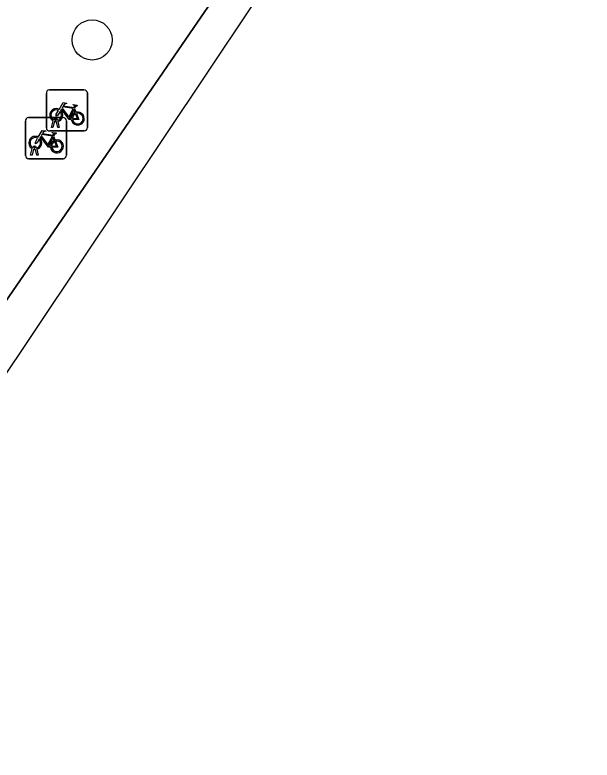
# Model space of a CAD drawing. Extents: x 160102 to 160934, y 382045 to 382923.
# Drawn here: x 160781.59 to 160795.67, y 382584.11 to 382602.28 of the extents above; entities that cross this region are included whole.
import ezdxf

# ---------------------------------------------------------------- set-up
doc = ezdxf.new("R2010")
doc.units = 0
for name, color, linetype in [('IMGEO_Boom', 7, 'Continuous'), ('IMGEO_Fietsenrek', 7, 'Continuous'), ('IMGEO_Rijbaan_lokaal_gesloten', 7, 'Continuous'), ('IMGEO_Voetpad_open', 7, 'Continuous')]:
    doc.layers.add(name, color=color, linetype=linetype)

msp = doc.modelspace()

# ---------------------------------------------------------------- linework, layer by layer
at = {"layer": 'IMGEO_Boom'}
msp.add_circle((160783.478, 382601.668), 0.489, dxfattribs=at)
at = {"layer": 'IMGEO_Fietsenrek'}
for p, q in [((160782.361, 382599.525), (160782.361, 382600.366)), ((160782.361, 382600.366), (160782.361, 382599.525)), ((160782.436, 382600.45), (160783.277, 382600.45)), ((160783.277, 382600.45), (160782.436, 382600.45)), ((160783.361, 382600.375), (160783.361, 382599.534)), ((160783.361, 382599.534), (160783.361, 382600.375)), ((160783.048, 382599.999), (160783.084, 382599.904)), ((160781.926, 382599.774), (160782.767, 382599.774)), ((160782.767, 382599.774), (160781.926, 382599.774)), ((160781.851, 382598.849), (160781.851, 382599.69)), ((160781.851, 382599.69), (160781.851, 382598.849)), ((160782.488, 382599.534), (160782.527, 382599.694)), ((160782.557, 382599.682), (160782.522, 382599.534)), ((160782.599, 382599.706), (160782.598, 382599.71)), ((160782.64, 382599.534), (160782.606, 382599.676)), ((160782.63, 382599.717), (160782.631, 382599.71)), ((160782.638, 382599.68), (160782.673, 382599.534)), ((160782.851, 382599.699), (160782.851, 382598.858)), ((160782.851, 382598.858), (160782.851, 382599.699)), ((160783.286, 382599.45), (160782.445, 382599.45)), ((160782.445, 382599.45), (160783.286, 382599.45)), ((160782.522, 382599.534), (160782.488, 382599.534)), ((160782.673, 382599.534), (160782.64, 382599.534)), ((160782.538, 382599.323), (160782.574, 382599.228)), ((160782.12, 382599.041), (160782.121, 382599.034)), ((160781.978, 382598.858), (160782.017, 382599.018)), ((160782.012, 382598.858), (160781.978, 382598.858)), ((160782.047, 382599.006), (160782.012, 382598.858)), ((160782.089, 382599.03), (160782.088, 382599.034)), ((160782.13, 382598.858), (160782.096, 382599)), ((160782.128, 382599.004), (160782.163, 382598.858)), ((160782.163, 382598.858), (160782.13, 382598.858)), ((160782.776, 382598.774), (160781.935, 382598.774)), ((160781.935, 382598.774), (160782.776, 382598.774))]:
    msp.add_line(p, q, dxfattribs=at)
for points in [[(160782.674, 382599.976), (160782.769, 382600.14), (160782.855, 382600.126), (160782.857, 382600.117), (160782.801, 382600.106), (160782.774, 382600.061), (160783.03, 382600.02)], [(160782.695, 382599.924), (160782.643, 382599.834), (160782.603, 382599.809), (160782.604, 382599.856), (160782.659, 382599.95)], [(160782.97, 382599.732), (160782.92, 382599.732), (160782.729, 382599.983), (160782.71, 382599.951)], [(160783.017, 382599.995), (160782.76, 382600.036), (160782.743, 382600.007), (160782.91, 382599.787), (160783.017, 382599.995)], [(160783.065, 382599.897), (160783.035, 382599.974), (160782.926, 382599.756), (160782.969, 382599.756)], [(160783.03, 382600.02), (160783.055, 382600.069), (160783.049, 382600.073), (160783.026, 382600.077), (160783.014, 382600.084), (160783.013, 382600.087), (160783.015, 382600.092), (160783.11, 382600.077), (160783.112, 382600.067), (160783.102, 382600.054), (160783.09, 382600.048), (160783.076, 382600.054), (160783.048, 382599.999)], [(160782.999, 382599.756), (160783.119, 382599.755), (160783.075, 382599.869)], [(160783.095, 382599.876), (160783.15, 382599.731), (160783, 382599.731)], [(160782.164, 382599.3), (160782.259, 382599.464), (160782.345, 382599.45), (160782.347, 382599.441), (160782.291, 382599.43), (160782.264, 382599.385), (160782.52, 382599.344)], [(160782.52, 382599.344), (160782.545, 382599.393), (160782.539, 382599.397), (160782.516, 382599.401), (160782.504, 382599.408), (160782.503, 382599.411), (160782.505, 382599.416), (160782.6, 382599.401), (160782.602, 382599.391), (160782.592, 382599.378), (160782.58, 382599.372), (160782.566, 382599.378), (160782.538, 382599.323)], [(160782.185, 382599.248), (160782.133, 382599.158), (160782.093, 382599.133), (160782.094, 382599.18), (160782.149, 382599.274)], [(160782.46, 382599.056), (160782.41, 382599.056), (160782.219, 382599.307), (160782.2, 382599.275)], [(160782.507, 382599.319), (160782.25, 382599.36), (160782.233, 382599.331), (160782.4, 382599.111), (160782.507, 382599.319)], [(160782.555, 382599.221), (160782.525, 382599.298), (160782.416, 382599.08), (160782.459, 382599.08)], [(160782.489, 382599.08), (160782.609, 382599.079), (160782.565, 382599.193)], [(160782.585, 382599.2), (160782.64, 382599.055), (160782.49, 382599.055)]]:
    msp.add_lwpolyline(points, dxfattribs=at)
for centre, radius, start, end in [((160782.439, 382600.372), 0.0779, 92.4484, 184.2845), ((160782.439, 382600.372), 0.0779, 92.4484, 184.2845), ((160783.283, 382600.372), 0.0779, 2.4484, 94.2845), ((160783.283, 382600.372), 0.0779, 2.4484, 94.2845), ((160782.601, 382599.835), 0.159, 62.6766, 242.1369), ((160782.601, 382599.835), 0.129, 63.3192, 238.903), ((160782.601, 382599.835), 0.159, 283.5766, 46.6042), ((160781.929, 382599.696), 0.0779, 92.4484, 184.2845), ((160781.929, 382599.696), 0.0779, 92.4484, 184.2845), ((160782.601, 382599.835), 0.129, 283.6043, 43.4302), ((160782.773, 382599.696), 0.0779, 2.4484, 94.2845), ((160782.773, 382599.696), 0.0779, 2.4484, 94.2845), ((160783.128, 382599.751), 0.159, 113.3408, 178.3217), ((160783.128, 382599.751), 0.159, 187.0065, 105.7708), ((160783.128, 382599.751), 0.129, 113.923, 177.9556), ((160783.128, 382599.751), 0.129, 188.6715, 104.5883), ((160782.581, 382599.706), 0.0499, 12.8025, 158.6934), ((160782.601, 382599.835), 0.159, 253.9967, 271.7867), ((160782.581, 382599.706), 0.0174, 12.8025, 163.4502), ((160782.601, 382599.835), 0.129, 253.415, 269.0204), ((160782.439, 382599.528), 0.0779, 182.4484, 274.2845), ((160782.439, 382599.528), 0.0779, 182.4484, 274.2845), ((160783.283, 382599.528), 0.0779, 272.4484, 4.2845), ((160783.283, 382599.528), 0.0779, 272.4484, 4.2845), ((160782.091, 382599.159), 0.159, 62.6766, 242.1369), ((160782.091, 382599.159), 0.129, 63.3192, 238.903), ((160782.091, 382599.159), 0.129, 283.6043, 43.4302), ((160782.091, 382599.159), 0.159, 283.5766, 46.6042), ((160782.618, 382599.075), 0.159, 113.3408, 178.3217), ((160782.618, 382599.075), 0.159, 187.0065, 105.7708), ((160782.071, 382599.03), 0.0499, 12.8025, 158.6934), ((160782.071, 382599.03), 0.0174, 12.8025, 163.4502), ((160782.618, 382599.075), 0.129, 113.923, 177.9556), ((160782.618, 382599.075), 0.129, 188.6715, 104.5883), ((160782.091, 382599.159), 0.159, 253.9967, 271.7867), ((160782.091, 382599.159), 0.129, 253.415, 269.0204), ((160782.773, 382598.852), 0.0779, 272.4484, 4.2845), ((160782.773, 382598.852), 0.0779, 272.4484, 4.2845), ((160781.929, 382598.852), 0.0779, 182.4484, 274.2845), ((160781.929, 382598.852), 0.0779, 182.4484, 274.2845)]:
    msp.add_arc(centre, radius, start, end, dxfattribs=at)
at = {"layer": 'IMGEO_Rijbaan_lokaal_gesloten'}
msp.add_lwpolyline([(160764.413, 382568.17), (160795.673, 382614.907), (160795.092, 382615.3), (160794.297, 382614.14), (160791.987, 382610.769), (160791.163, 382609.567), (160787.691, 382604.499), (160763.257, 382568.959)], close=True, dxfattribs=at)
at = {"layer": 'IMGEO_Voetpad_open'}
msp.add_lwpolyline([(160780.054, 382602.786), (160769.686, 382587.844), (160769.298, 382587.285), (160767.334, 382584.454), (160767.172, 382584.194), (160763.609, 382579.073), (160763.749, 382578.97), (160761.155, 382575.469), (160761.386, 382575.301), (160761.329, 382575.219), (160760.618, 382574.2), (160759.006, 382571.858), (160763.257, 382568.959), (160787.691, 382604.499)], dxfattribs=at)

doc.saveas('drawing.dxf')
